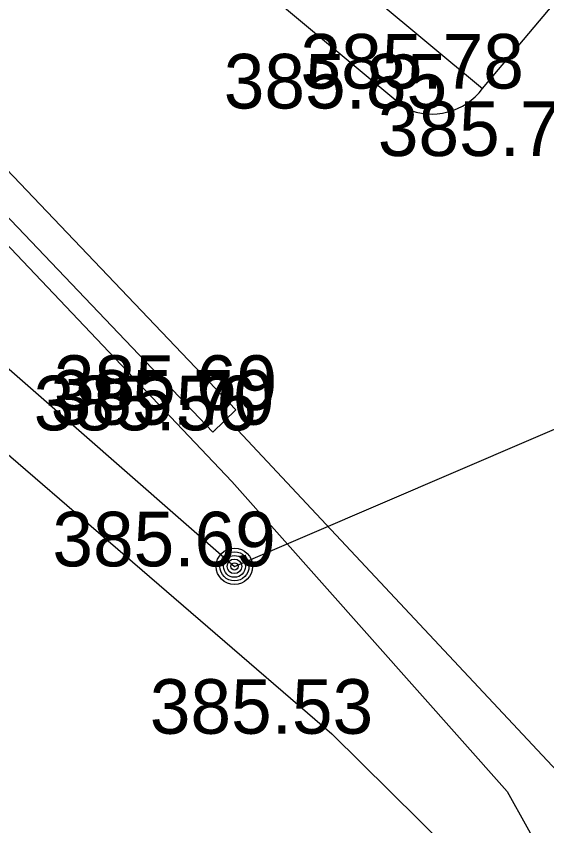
# Model space of a CAD drawing. Extents: x -438233 to -437334, y -1133133 to -1132623.
# Drawn here: x -437539.99 to -437532.71, y -1132759.4 to -1132748.27 of the extents above; entities that cross this region are included whole.
import ezdxf

# ---------------------------------------------------------------- set-up
doc = ezdxf.new("R2010")
doc.units = 0
for name, color, linetype in [('Vrstva 1', 7, 'Continuous'), ('Vrstva 11', 7, 'Continuous'), ('Vrstva 14', 7, 'Continuous'), ('Vrstva 25', 7, 'Continuous'), ('Vrstva 3', 7, 'Continuous'), ('Vrstva 5', 7, 'Continuous'), ('Vrstva 53', 7, 'Continuous'), ('Vrstva 58', 7, 'Continuous')]:
    doc.layers.add(name, color=color, linetype=linetype)

msp = doc.modelspace()

# ---------------------------------------------------------------- linework, layer by layer
at = {"layer": 'Vrstva 1'}
for p, q in [((-437533.589, -1132749.269), (-437533.589, -1132749.269)), ((-437534.643, -1132749.543), (-437534.643, -1132749.543)), ((-437536.976, -1132753.684), (-437536.976, -1132753.684)), ((-437537.02, -1132753.888), (-437537.02, -1132753.888)), ((-437537.254, -1132753.965), (-437537.254, -1132753.965)), ((-437536.997, -1132755.834), (-437536.997, -1132755.834)), ((-437535.659, -1132758.134), (-437535.659, -1132758.134))]:
    msp.add_line(p, q, dxfattribs=at)
at = {"layer": 'Vrstva 11'}
for points in [[(-437570.63, -1132723.581), (-437565.639, -1132727.73), (-437547.076, -1132743.082), (-437536.976, -1132753.684)], [(-437570.63, -1132724.154), (-437565.92, -1132728.069), (-437547.377, -1132743.405), (-437537.295, -1132753.988)], [(-437564.166, -1132724.969), (-437548.455, -1132738.075), (-437545.808, -1132740.244), (-437534.643, -1132749.543)], [(-437537.295, -1132753.988), (-437536.976, -1132753.684)], [(-437519.139, -1132772.856), (-437530.54, -1132760.811), (-437537.02, -1132753.888)]]:
    msp.add_lwpolyline(points, dxfattribs=at)
msp.add_arc((-437534.287, -1132748.748), 0.871, 245.8831, 323.2613, dxfattribs=at)
at = {"layer": 'Vrstva 14'}
msp.add_lwpolyline([(-437570.63, -1132727.219), (-437543.376, -1132751.476), (-437535.659, -1132758.134), (-437520.025, -1132773.596)], dxfattribs=at)
at = {"layer": 'Vrstva 25'}
for radius in [0.25, 0.2, 0.15, 0.1, 0.05]:
    msp.add_circle((-437536.997, -1132755.834), radius, dxfattribs=at)
at = {"layer": 'Vrstva 5'}
for p, q in [((-437545.212, -1132739.572), (-437533.589, -1132749.269)), ((-437533.589, -1132749.269), (-437526.87, -1132741.264)), ((-437533.589, -1132749.269), (-437533.589, -1132749.269))]:
    msp.add_line(p, q, dxfattribs=at)
at = {"layer": 'Vrstva 53'}
msp.add_lwpolyline([(-437547.361, -1132743.636), (-437544.171, -1132746.836), (-437540.331, -1132751.196), (-437537.031, -1132754.666), (-437533.251, -1132758.926), (-437532.711, -1132759.896), (-437531.741, -1132760.626), (-437524.581, -1132767.976), (-437524.091, -1132767.946), (-437518.221, -1132763.336), (-437518.061, -1132763.216), (-437518.021, -1132762.956)], dxfattribs=at)
at = {"layer": 'Vrstva 58'}
msp.add_lwpolyline([(-437570.63, -1132737.358), (-437564.679, -1132731.581), (-437536.997, -1132755.834), (-437515.686, -1132746.681)], dxfattribs=at)

# ---------------------------------------------------------------- texts
at = {"layer": 'Vrstva 3'}
for s, p in [('385.78 ', (-437536.089, -1132749.269)), ('385.85 ', (-437537.143, -1132749.543)), ('385.76 ', (-437535.027, -1132750.196)), ('385.69 ', (-437539.476, -1132753.684)), ('385.70 ', (-437539.52, -1132753.888)), ('385.56 ', (-437539.754, -1132753.965)), ('385.69 ', (-437539.497, -1132755.834)), ('385.53 ', (-437538.159, -1132758.134))]:
    msp.add_text(s, height=0.75, dxfattribs=at).set_placement(p)

doc.saveas('drawing.dxf')
